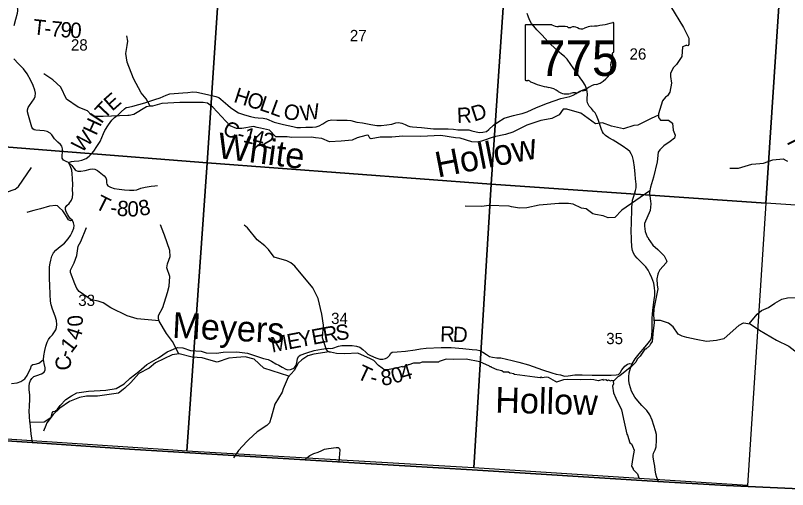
# Model space of a CAD drawing. Extents: x 1878108 to 2183446, y 146837 to 508383.
# Drawn here: x 1990241 to 2005354, y 246607 to 255890 of the extents above; entities that cross this region are included whole.
import ezdxf

# ---------------------------------------------------------------- set-up
doc = ezdxf.new("R2010")
doc.units = 0
for name, color, linetype in [('GM_X_Adjacent_County', 7, 'Continuous'), ('GM_X_County', 7, 'Continuous'), ('GM_X_County_Road', 7, 'Continuous'), ('GM_X_County_Road_Text', 7, 'Continuous'), ('GM_X_Minor_River', 7, 'Continuous'), ('GM_X_Minor_River_Text', 7, 'Continuous'), ('GM_X_Section', 7, 'Continuous'), ('GM_X_Section_Text', 7, 'Continuous'), ('GM_X_State_Location', 7, 'Continuous'), ('GM_X_State_Route', 7, 'Continuous'), ('GM_X_State_Shield', 7, 'Continuous'), ('GM_X_Township', 7, 'Continuous'), ('GM_X_Township_Road', 7, 'Continuous'), ('GM_X_Township_Road_Text', 7, 'Continuous'), ('GM_X_Township_ROW', 7, 'Continuous')]:
    doc.layers.add(name, color=color, linetype=linetype)

msp = doc.modelspace()

# ---------------------------------------------------------------- linework, layer by layer
at = {"layer": 'GM_X_Adjacent_County'}
msp.add_lwpolyline([(1977893, 269769), (1977440, 263895), (1977181, 260548), (1976836, 256069), (1976252, 248479), (1977883, 248369), (1982174, 248080), (1982477, 248059), (1987557, 247725), (1990569, 247526), (1992472, 247400), (1995909, 247190), (1996544, 247151), (1999180, 246990), (2002818, 246768), (2004152, 246687), (2005876, 246607)], dxfattribs=at)
at = {"layer": 'GM_X_County'}
msp.add_lwpolyline([(2005876, 246607), (2004152, 246687), (2002818, 246768), (1999180, 246990), (1996544, 247151), (1995909, 247190), (1992472, 247400), (1990569, 247526), (1987557, 247725), (1982477, 248059), (1982174, 248080), (1977883, 248369), (1976252, 248479), (1976836, 256069), (1977181, 260548), (1977440, 263895), (1977893, 269769)], dxfattribs=at)
at = {"layer": 'GM_X_County_Road'}
for points in [[(1990218, 255696), (1990248, 255820), (1990282, 255934), (1990290, 255982), (1990285, 256019), (1990266, 256062), (1990217, 256140)], [(1990574, 247528), (1990552, 247696), (1990527, 247911), (1990525, 247929), (1990514, 248047), (1990512, 248145), (1990514, 248236), (1990522, 248382), (1990522, 248452), (1990510, 248569), (1990507, 248632), (1990517, 248689), (1990533, 248741), (1990560, 248779), (1990601, 248818), (1990657, 248843), (1990751, 248872), (1990803, 248905), (1990822, 248953), (1990824, 248993), (1990805, 249075), (1990788, 249156), (1990797, 249227), (1990814, 249330), (1990837, 249417), (1990865, 249496), (1990887, 249543), (1990920, 249591), (1990969, 249639), (1991009, 249692), (1991030, 249737), (1991043, 249783), (1991049, 249840), (1991043, 249919), (1991020, 250002), (1990966, 250137), (1990940, 250222), (1990927, 250295), (1990923, 250427), (1990916, 250606), (1990911, 250736), (1990905, 250868), (1990910, 250966), (1990919, 251039), (1990932, 251099), (1990955, 251174), (1990988, 251239), (1991031, 251293), (1991084, 251341), (1991144, 251386), (1991200, 251432), (1991271, 251513), (1991317, 251583), (1991353, 251647), (1991384, 251723), (1991390, 251775), (1991381, 251830), (1991357, 251873), (1991309, 251920), (1991269, 251987), (1991233, 252046), (1991219, 252088), (1991224, 252130), (1991250, 252171), (1991291, 252211), (1991338, 252273), (1991360, 252328), (1991365, 252396), (1991361, 252481), (1991363, 252572), (1991361, 252696), (1991353, 252790), (1991345, 252860), (1991322, 252932), (1991281, 253010), (1991233, 253030), (1991184, 253059), (1991158, 253095), (1991153, 253140), (1991162, 253220), (1991164, 253276), (1991147, 253330), (1991122, 253361), (1991073, 253406), (1991008, 253476), (1990954, 253555), (1990922, 253588), (1990862, 253619), (1990805, 253634), (1990719, 253640), (1990638, 253645), (1990605, 253652), (1990580, 253673), (1990565, 253700), (1990547, 253746), (1990522, 253837), (1990497, 253933), (1990479, 254000), (1990478, 254044), (1990490, 254085), (1990518, 254129), (1990610, 254257), (1990627, 254306), (1990632, 254368), (1990619, 254426), (1990586, 254516), (1990544, 254616), (1990469, 254747), (1990397, 254844), (1990302, 254942), (1990213, 255042)], [(1991281, 253010), (1991337, 253032), (1991394, 253038), (1991483, 253041), (1991543, 253057), (1991627, 253089), (1991683, 253136), (1991737, 253186), (1991775, 253234), (1991836, 253323), (1991899, 253423), (1991964, 253577), (1991994, 253638), (1992064, 253749), (1992128, 253841), (1992181, 253890), (1992252, 253943), (1992310, 254002), (1992375, 254060), (1992411, 254085), (1992455, 254097), (1992538, 254112), (1992776, 254180), (1992967, 254243), (1993077, 254277), (1993189, 254328), (1993262, 254353), (1993521, 254377), (1993613, 254384), (1993712, 254395), (1993790, 254386), (1994059, 254328), (1994166, 254302), (1994220, 254282), (1994264, 254250), (1994396, 254132), (1994451, 254088), (1994537, 254028), (1994605, 253980), (1994724, 253942), (1994844, 253909), (1994930, 253892), (1994993, 253885), (1995092, 253882), (1995155, 253868), (1995303, 253803), (1995384, 253778), (1995485, 253752), (1995671, 253716), (1995751, 253699), (1995823, 253698), (1995927, 253702), (1996054, 253701), (1996130, 253709), (1996188, 253727), (1996255, 253768), (1996314, 253809), (1996371, 253833), (1996433, 253848), (1996533, 253841), (1996640, 253837), (1996734, 253837), (1996803, 253831), (1996925, 253802), (1997034, 253787), (1997197, 253753), (1997317, 253737), (1997400, 253733), (1997510, 253746), (1997607, 253764), (1997688, 253786), (1997736, 253793), (1997805, 253782), (1997871, 253757), (1997922, 253731), (1997964, 253713), (1998011, 253706), (1998096, 253703), (1998192, 253694), (1998424, 253667), (1998583, 253667), (1998713, 253668), (1998815, 253661), (1998903, 253651), (1999036, 253649), (1999116, 253649), (1999176, 253634), (1999261, 253609), (1999322, 253601), (1999389, 253603), (1999460, 253621), (1999507, 253656), (1999600, 253741), (1999684, 253802), (1999808, 253876), (1999870, 253900), (1999992, 253934), (2000071, 253949), (2000157, 253968), (2000256, 254003), (2000441, 254085), (2000654, 254174), (2000915, 254262), (2001093, 254305), (2001157, 254327), (2001217, 254363), (2001278, 254399), (2001418, 254458)], [(1990163, 248685), (1990277, 248699), (1990346, 248726), (1990423, 248776), (1990471, 248837), (1990500, 248898), (1990533, 248973), (1990553, 249034), (1990581, 249058), (1990628, 249063), (1990702, 249080), (1990749, 249118), (1990788, 249156)]]:
    msp.add_lwpolyline(points, dxfattribs=at)
at = {"layer": 'GM_X_Minor_River'}
for points in [[(2003064, 256070), (2003318, 255651), (2003421, 255448), (2003424, 255412), (2003424, 255318), (2003401, 255295), (2003383, 255300), (2003382, 255310), (2003298, 255277), (2003287, 255087), (2003182, 254927), (2003120, 254870)], [(1992880, 254111), (1992797, 254260), (1992702, 254375), (1992555, 254655), (1992428, 254973), (1992405, 255146), (1992426, 255301), (1992442, 255385), (1992421, 255493)], [(2003120, 254870), (2003065, 254758), (2003063, 254692), (2003085, 254561), (2003047, 254388), (2003004, 254318), (2002963, 254292), (2002908, 254218), (2002825, 253961), (2002826, 253893), (2002866, 253841), (2003008, 253837), (2003024, 253839), (2003102, 253781), (2003114, 253645), (2003155, 253549), (2003140, 253489), (2003055, 253421), (2002930, 253336), (2002857, 253261), (2002821, 253214), (2002803, 253025), (2002727, 252723), (2002669, 252527), (2002655, 252424), (2002652, 252408), (2002680, 252199), (2002663, 252071), (2002557, 251819), (2002553, 251767), (2002564, 251659), (2002606, 251555), (2002633, 251532), (2002627, 251520), (2002717, 251390), (2002812, 251308), (2002937, 251181), (2002989, 251080), (2002975, 251045), (2002852, 250908), (2002821, 250843), (2002813, 250825), (2002797, 250734), (2002804, 250609), (2002813, 250539), (2002779, 250342), (2002739, 250143), (2002732, 250023), (2002742, 249869), (2002726, 249723), (2002701, 249508), (2002673, 249459), (2002650, 249418), (2002583, 249355), (2002563, 249355), (2002468, 249217), (2002449, 249196), (2002411, 249163), (2002383, 249099), (2002306, 249022), (2002074, 248833), (2002033, 248813), (2001944, 248724), (2001948, 248678), (2001928, 248633), (2001945, 248502), (2001994, 248396), (2002107, 248169), (2002157, 247924), (2002210, 247694), (2002219, 247675), (2002265, 247525), (2002300, 247504), (2002317, 247459), (2002353, 247376), (2002328, 247234), (2002297, 247066), (2002329, 247010), (2002332, 247000), (2002415, 246916), (2002440, 246839)], [(1992880, 254111), (1992808, 254101), (1992557, 253953), (1992467, 253929), (1992439, 253929), (1991959, 253911), (1991799, 253914), (1991723, 253943), (1991654, 254020), (1991472, 254095), (1991240, 254252), (1991127, 254483), (1990976, 254628), (1990797, 254744)], [(2002826, 253940), (2002685, 253870), (2002424, 253745), (2002345, 253734), (2002143, 253670), (2001908, 253720), (2001730, 253788), (2001596, 253767), (2001307, 253976), (2001098, 254035), (2001037, 254055), (2000962, 254054), (2000881, 253945), (2000739, 253872), (2000562, 253840), (2000528, 253834), (2000254, 253740), (1999975, 253602), (1999836, 253557), (1999614, 253514), (1999363, 253427), (1999281, 253408), (1999173, 253418), (1998947, 253485), (1998855, 253494), (1998565, 253539), (1998174, 253520), (1997827, 253529), (1997607, 253508), (1997379, 253506), (1997207, 253477), (1997181, 253489), (1997153, 253539), (1997125, 253549), (1997098, 253537), (1996931, 253494), (1996831, 253450), (1996617, 253427), (1996387, 253416), (1996239, 253479), (1996113, 253495), (1996034, 253509), (1995654, 253503), (1995560, 253515), (1995337, 253512), (1995214, 253645), (1995035, 253685), (1994970, 253698), (1994901, 253713), (1994675, 253678), (1994567, 253677), (1994442, 253726), (1994105, 254097), (1993998, 254170), (1993919, 254186), (1993461, 254185), (1993104, 254165), (1992926, 254117), (1992880, 254111)], [(2004225, 252899), (2004394, 252900), (2004654, 252976), (2004810, 252991), (2004886, 252999), (2005064, 253063), (2005268, 253083), (2005325, 253051), (2005350, 253035)], [(1988530, 251908), (1988686, 251927), (1988788, 251860), (1989013, 251748), (1989161, 251704), (1989326, 251709), (1989504, 251789), (1989667, 251818), (1989820, 252146), (1989903, 252269), (1990067, 252431), (1990239, 252487), (1990301, 252540), (1990557, 252912)], [(2002660, 252459), (2002113, 252077), (2001975, 251935), (2001846, 251928), (2001746, 251965), (2001597, 251993), (2001542, 252007), (2001410, 252104), (2001318, 252119), (2001155, 252192), (2001069, 252206), (2000875, 252211), (2000495, 252177), (2000252, 252121), (2000107, 252119), (1999948, 252142), (1999903, 252157), (1999508, 252168), (1999372, 252151), (1999045, 252157)], [(1993440, 249262), (1993314, 249504), (1993196, 249661), (1993056, 249906), (1993039, 249951), (1993043, 250018), (1993124, 250171), (1993219, 250466), (1993253, 250589), (1993266, 250777), (1993205, 250946), (1993219, 251029), (1993271, 251169), (1993265, 251290), (1993159, 251587), (1993145, 251618), (1993082, 251793)], [(1996379, 249304), (1996363, 249301), (1996321, 249364), (1996252, 249580), (1996268, 249824), (1996241, 250043), (1996166, 250350), (1996063, 250558), (1995713, 250984), (1995630, 251044), (1995551, 251086), (1995303, 251159), (1995193, 251309), (1995123, 251376), (1994972, 251497), (1994783, 251729), (1994719, 251786)], [(1993054, 249911), (1992627, 249947), (1992426, 250007), (1992107, 250162), (1991959, 250260), (1991859, 250293), (1991724, 250325), (1991488, 250483), (1991444, 250541), (1991402, 250634), (1991319, 250855), (1991322, 250905), (1991392, 251043), (1991442, 251187), (1991469, 251374), (1991523, 251463), (1991634, 251735)], [(2004600, 249855), (2004761, 250044), (2004843, 250110), (2004983, 250172), (2005107, 250254), (2005245, 250334), (2005352, 250360), (2005727, 250369), (2005915, 250391), (2006037, 250463), (2006190, 250492), (2006300, 250501), (2006455, 250486)], [(2004109, 249556), (2003962, 249523), (2003768, 249506), (2003568, 249548), (2003383, 249583), (2003289, 249610), (2003213, 249651), (2003114, 249792), (2003025, 249863), (2002868, 249916), (2002735, 249919)], [(2004105, 249555), (2004409, 249825), (2004489, 249871), (2004624, 249852), (2004802, 249728), (2005137, 249531), (2005381, 249417), (2005496, 249321), (2005603, 249219), (2005767, 248927), (2005888, 248621), (2005903, 248592), (2006079, 248486), (2006325, 248426), (2006334, 248470)], [(1995593, 248826), (1995100, 248986), (1994915, 249158), (1994739, 249206), (1994568, 249192), (1994420, 249177), (1994190, 249101), (1994028, 249146), (1993897, 249187), (1993703, 249202), (1993444, 249262), (1993308, 249245), (1992980, 249091), (1992860, 248986), (1992658, 248877), (1992503, 248701), (1992385, 248592), (1992352, 248566), (1992256, 248492), (1991848, 248434), (1991634, 248436), (1991493, 248411), (1991301, 248330), (1991109, 248198), (1990978, 248074), (1990858, 247912), (1990837, 247859), (1990793, 247749)], [(1996379, 249304), (1996081, 249257), (1995966, 249223), (1995844, 249145), (1995774, 249081), (1995694, 248940), (1995582, 248805), (1995480, 248578), (1995460, 248515), (1995319, 248280), (1995247, 248021), (1995214, 247915), (1995160, 247860), (1994973, 247738), (1994807, 247584), (1994769, 247545), (1994610, 247372), (1994508, 247231)], [(2001952, 248733), (2001910, 248741), (2001904, 248730), (2001849, 248748), (2001828, 248737), (2001797, 248754), (2001759, 248748), (2001743, 248746), (2001743, 248760), (2001644, 248738), (2001565, 248754), (2001491, 248765), (2001303, 248754), (2001047, 248761), (2000969, 248756), (2000831, 248712), (2000814, 248721), (2000677, 248804), (2000631, 248810), (2000549, 248796), (2000531, 248808), (2000512, 248795), (2000407, 248807), (2000115, 248847), (2000005, 248858), (2000004, 248874), (1999916, 248886), (1999893, 248907), (1999841, 248907), (1999793, 248907), (1999764, 248934), (1999671, 248950), (1999569, 248998), (1999553, 249011), (1999529, 249008), (1999520, 249024), (1999329, 249110), (1999063, 249163), (1998813, 249151), (1998675, 249159), (1998533, 249115), (1998521, 249101), (1998201, 249100), (1998150, 249085), (1998034, 249081), (1997943, 249051), (1997931, 249048), (1997823, 249006), (1997811, 249014), (1997698, 248987), (1997514, 248948), (1997453, 248955), (1997420, 248984), (1997346, 249036), (1997254, 249131), (1997191, 249168), (1996944, 249280), (1996691, 249267), (1996523, 249270), (1996405, 249299), (1996389, 249299), (1996379, 249304)]]:
    msp.add_lwpolyline(points, dxfattribs=at)
at = {"layer": 'GM_X_Section'}
for points in [[(1989093, 258913), (1994358, 258494), (1993994, 253007), (1988704, 253421)], [(1994358, 258494), (1999934, 258166), (1999552, 252587), (1993994, 253007)], [(1999934, 258166), (2005300, 257851), (2004931, 252213), (1999552, 252587)], [(2005300, 257851), (2010764, 257513), (2010715, 256786), (2010387, 251846), (2004931, 252213)], [(1988704, 253421), (1993994, 253007), (1993597, 247359), (1993229, 247382), (1988286, 247710)], [(1993994, 253007), (1999552, 252587), (1999212, 247031), (1998869, 247051), (1993597, 247359)], [(1999552, 252587), (2004931, 252213), (2004567, 246687), (1999212, 247031)]]:
    msp.add_lwpolyline(points, close=True, dxfattribs=at)
at = {"layer": 'GM_X_State_Route'}
for points in [[(2002603, 249443), (2002654, 249504), (2002671, 249535), (2002689, 249577), (2002699, 249631), (2002703, 249719), (2002702, 249828), (2002705, 249959), (2002709, 250048), (2002722, 250174), (2002742, 250322), (2002754, 250405), (2002758, 250493), (2002753, 250557), (2002736, 250648), (2002696, 250750), (2002661, 250835), (2002623, 250902), (2002577, 250966), (2002521, 251025), (2002411, 251137), (2002366, 251189), (2002336, 251236), (2002318, 251288), (2002308, 251360), (2002298, 251497), (2002295, 251694), (2002297, 251808), (2002304, 252120), (2002310, 252206), (2002322, 252276), (2002343, 252349), (2002380, 252464), (2002388, 252515), (2002388, 252584), (2002379, 252691), (2002369, 252780), (2002356, 252918), (2002338, 253048), (2002319, 253128), (2002296, 253183), (2002265, 253227), (2002228, 253261), (2002116, 253337), (2001939, 253447), (2001856, 253497), (2001790, 253540), (2001753, 253579), (2001733, 253610), (2001710, 253656), (2001685, 253733), (2001652, 253835), (2001617, 253930), (2001586, 253980), (2001558, 254019), (2001517, 254066), (2001470, 254116), (2001455, 254142), (2001436, 254176), (2001431, 254219), (2001431, 254264), (2001438, 254350), (2001434, 254399), (2001418, 254458), (2001390, 254526), (2001345, 254596), (2001296, 254671), (2001249, 254732), (2001114, 254928), (2001043, 255032), (2000990, 255084), (2000928, 255132), (2000838, 255210), (2000668, 255374), (2000542, 255508), (2000447, 255608), (2000387, 255677), (2000345, 255733), (2000305, 255806), (2000274, 255876), (2000260, 255930)], [(2002503, 248253), (2002424, 248344), (2002367, 248416), (2002302, 248532), (2002279, 248597), (2002260, 248665), (2002250, 248737), (2002246, 248816), (2002255, 248894), (2002278, 248982), (2002312, 249071), (2002371, 249166), (2002447, 249267), (2002563, 249395), (2002603, 249443)], [(2002829, 246766), (2002797, 246841), (2002773, 246906), (2002763, 246990), (2002755, 247067), (2002744, 247129), (2002721, 247240), (2002721, 247279), (2002733, 247322), (2002760, 247383), (2002783, 247444), (2002787, 247571), (2002786, 247683), (2002770, 247757), (2002704, 247967), (2002660, 248069), (2002597, 248152), (2002527, 248225), (2002503, 248253)]]:
    msp.add_lwpolyline(points, dxfattribs=at)
at = {"layer": 'GM_X_State_Shield'}
for p, q in [((2001957, 255180), (2001957, 255733)), ((2000217, 255688), (2000217, 254632)), ((2000743, 255707), (2000234, 255707)), ((2001957, 255180), (2001957, 255180))]:
    msp.add_line(p, q, dxfattribs=at)
for centre, major_axis, start_param, end_param in [((2001337, 257147), (1845, 0), 4.814394, 5.042369), ((2001937, 255735), (19.4, 0), 6.141152, 7.989035), ((2000236, 255691), (20.2, 0), 1.712693, 3.28349), ((2000865, 255829), (196, 0), 4.042523, 4.731795), ((2000929, 255113), (702, 0), 1.404758, 1.657858), ((2001089, 255696), (56.4, 0), 3.836095, 5.185415), ((2001172, 255574), (117, 0), 0.950623, 2.079405), ((2001323, 255742), (141, 0), 4.081561, 5.145723), ((2001572, 255384), (371, 0), 1.699011, 2.107814), ((2001952, 255140), (30, 0), 1.883978, 3.671073), ((2001761, 255070), (180, 0), 5.934695, 6.695948), ((2001936, 255178), (20.7, 0), 5.05454, 6.418171), ((2002026, 254949), (131, 0), 2.387724, 3.262537), ((2001440, 254878), (462, 0), 5.101752, 6.440018), ((2000237, 254630), (20.3, 0), 3.00124, 4.508301), ((2000240, 254738), (155, 0), 4.665946, 4.897461), ((2000271, 254571), (56, 0), 0.519207, 1.627899), ((2000978, 255520), (1333, 0), 4.195997, 4.488961), ((2001635, 254335), (253, 0), 1.647645, 2.488434), ((2000581, 254157), (417, 0), 0.823519, 1.323587), ((2001032, 254566), (265, 0), 4.026481, 4.996735), ((2001185, 254200), (217, 0), 1.495662, 1.94098), ((2001204, 254487), (141, 0), 4.691044, 5.507374), ((2001331, 254384), (39.7, 0), 1.147584, 2.315152), ((2001315, 254529), (149, 0), 4.937069, 5.64225)]:
    msp.add_ellipse(centre, major_axis=major_axis, ratio=0.8, start_param=start_param, end_param=end_param, dxfattribs=at)
at = {"layer": 'GM_X_Township'}
msp.add_lwpolyline([(2005876, 246607), (2004152, 246687), (2002818, 246768), (1999180, 246990), (1996544, 247151), (1995909, 247190), (1992472, 247400), (1990569, 247526), (1987557, 247725), (1982477, 248059), (1982174, 248080), (1977883, 248369), (1976252, 248479), (1976836, 256069), (1977181, 260548), (1977440, 263895), (1977893, 269769)], dxfattribs=at)
at = {"layer": 'GM_X_Township_Road'}
for points in [[(1991281, 253010), (1991345, 252950), (1991387, 252903), (1991412, 252865), (1991432, 252851), (1991461, 252841), (1991520, 252839), (1991606, 252855), (1991704, 252879), (1991751, 252886), (1991796, 252882), (1991845, 252856), (1991915, 252799), (1991980, 252750), (1992011, 252711), (1992024, 252673), (1992023, 252614), (1992030, 252585), (1992053, 252555), (1992103, 252529), (1992177, 252503), (1992270, 252488), (1992375, 252475), (1992472, 252472), (1992558, 252466), (1992617, 252476), (1992693, 252505), (1992780, 252527), (1992895, 252547), (1992967, 252554), (1993022, 252562)], [(1991357, 251873), (1991318, 251867), (1991283, 251886), (1991258, 251923), (1991224, 251989), (1991196, 252028), (1991168, 252063), (1991097, 252132), (1991065, 252160), (1991030, 252169), (1990910, 252154), (1990730, 252106), (1990604, 252071), (1990487, 252036), (1990464, 252031)], [(1995189, 249152), (1995252, 249123), (1995336, 249070), (1995395, 249040), (1995464, 249005), (1995533, 248964), (1995574, 248950), (1995627, 248959), (1995678, 248976), (1995713, 249002), (1995739, 249044), (1995752, 249093), (1995763, 249168), (1995782, 249211), (1995813, 249240), (1995948, 249287), (1996088, 249327), (1996234, 249359), (1996362, 249377), (1996402, 249369), (1996457, 249373), (1996565, 249415), (1996631, 249428), (1996750, 249429), (1996833, 249430), (1996915, 249415), (1996983, 249394), (1997043, 249349), (1997098, 249295), (1997142, 249256), (1997189, 249229), (1997297, 249183), (1997371, 249160), (1997432, 249158), (1997485, 249170), (1997525, 249191), (1997565, 249235), (1997589, 249280), (1997613, 249296), (1997710, 249304), (1997879, 249318), (1998065, 249344), (1998171, 249365), (1998282, 249377), (1998571, 249388), (1998659, 249388), (1998772, 249388), (1999000, 249370), (1999182, 249352), (1999274, 249346), (1999331, 249327), (1999391, 249298), (1999460, 249249), (1999523, 249212), (1999577, 249197), (1999662, 249189), (1999740, 249183), (1999965, 249131), (2000094, 249099), (2000283, 249046), (2000555, 248949), (2000741, 248890), (2000823, 248867), (2000911, 248852), (2000991, 248829), (2001059, 248832), (2001193, 248851), (2001337, 248855), (2001533, 248846), (2001693, 248846), (2001899, 248849), (2001997, 248851), (2002043, 248862), (2002078, 248895), (2002112, 248954), (2002168, 249026), (2002220, 249063), (2002266, 249074), (2002312, 249071)]]:
    msp.add_lwpolyline(points, dxfattribs=at)
at = {"layer": 'GM_X_Township_ROW'}
for points in [[(1990525, 247929), (1990801, 247931), (1990876, 247977), (1990938, 248024), (1990962, 248106), (1990977, 248138), (1991017, 248145), (1991067, 248182), (1991115, 248250), (1991226, 248373), (1991336, 248443), (1991445, 248502), (1991674, 248532), (1992009, 248553), (1992212, 248585), (1992371, 248676), (1992488, 248791), (1992658, 248919), (1992814, 249058), (1993044, 249188), (1993214, 249303), (1993414, 249388), (1993518, 249383), (1993671, 249331), (1993879, 249318), (1993977, 249284), (1994176, 249280), (1994306, 249300), (1994577, 249303), (1994785, 249279), (1995097, 249174), (1995188, 249152), (1995189, 249152)], [(1995909, 247190), (1995943, 247231), (1996004, 247276), (1996081, 247314), (1996166, 247340), (1996240, 247372), (1996289, 247397), (1996371, 247413), (1996518, 247429), (1996558, 247428), (1996579, 247415), (1996588, 247387), (1996572, 247151)]]:
    msp.add_lwpolyline(points, dxfattribs=at)

# ---------------------------------------------------------------- texts
at = {"layer": 'GM_X_County_Road_Text'}
for s, rotation, p in [('E', 41.4978, (1992135, 254003)), ('H', 342.3363, (1994497, 254200)), ('O', 342.3156, (1994749, 254120)), ('T', 46.8458, (1991987, 253845)), ('L', 341.5075, (1994999, 254040)), ('L', 339.8199, (1995210, 253969)), ('O', 348.72, (1995470, 253878)), ('W', 7.8027, (1995837, 253823)), ('R', 2.5983, (1998888, 253782)), ('D', 18.283, (1999221, 253809)), ('I', 56.1876, (1991926, 253753)), ('H', 65.316, (1991822, 253524)), ('C', 332.9436, (1994273, 253584)), ('W', 48.1552, (1991538, 253184)), ('1', 345.7536, (1994683, 253416)), ('4', 345.9352, (1994863, 253370)), ('2', 346.0982, (1995043, 253325)), ('-', 346.4448, (1994564, 253445)), ('0', 94.0568, (1991569, 249810)), ('4', 72.4599, (1991499, 249511)), ('1', 52.4208, (1991333, 249264)), ('C', 95.9941, (1991344, 248956)), ('-', 75.3333, (1991316, 249173))]:
    msp.add_text(s, height=300, rotation=rotation, dxfattribs=at).set_placement(p)
at = {"layer": 'GM_X_Minor_River_Text'}
for s, rotation, p in [('White', 352.4434, (1994173, 253103)), ('Hollow', 11.0174, (1998509, 252714)), ('Meyers', 357.09, (1993303, 249581)), ('Hollow', 358.5386, (1999628, 248115))]:
    msp.add_text(s, height=500, rotation=rotation, dxfattribs=at).set_placement(p)
at = {"layer": 'GM_X_Section_Text'}
for s, p in [('27', (1996787, 255386)), ('28', (1991327, 255203)), ('26', (2002261, 255025)), ('33', (1991470, 250202)), ('34', (1996420, 249848)), ('35', (2001805, 249454))]:
    msp.add_text(s, height=221, rotation=0, dxfattribs=at).set_placement(p)
at = {"layer": 'GM_X_State_Location'}
msp.add_text('775', height=1, rotation=0, dxfattribs=at).set_placement((2000714, 255017))
for s in ['s', 'r']:
    msp.add_text(s, height=1, dxfattribs=at).set_placement((2001067, 255090))
at = {"layer": 'GM_X_State_Shield'}
msp.add_text('775', height=696.1, dxfattribs=at).set_placement((2000489, 254706))
at = {"layer": 'GM_X_Township_Road_Text'}
for s, rotation, p in [('T', 353.8297, (1990573, 255523)), ('7', 354.7423, (1990924, 255486)), ('9', 355.8667, (1991114, 255468)), ('0', 357.4678, (1991308, 255454)), ('-', 354.0587, (1990798, 255499)), ('T', 296.6369, (2005300, 253476)), ('T', 333.4829, (1991781, 252121)), ('8', 354.1882, (1992217, 251973)), ('0', 359.6843, (1992432, 251953)), ('8', 12.1249, (1992687, 251959)), ('-', 352.8741, (1992087, 251989)), ('R', 10.138, (1996286, 249482)), ('S', 6.2009, (1996523, 249525)), ('E', 10.7577, (1995586, 249349)), ('Y', 10.7598, (1995807, 249391)), ('E', 10.7556, (1996066, 249440)), ('R', 359.0574, (1998552, 249506)), ('D', 356.2343, (1998795, 249502)), ('M', 10.7596, (1995266, 249288)), ('T', 335.0671, (1996906, 248792)), ('4', 16.706, (1997822, 248730)), ('8', 8.3458, (1997414, 248638)), ('0', 17.1825, (1997646, 248676)), ('-', 344.7249, (1997162, 248679))]:
    msp.add_text(s, height=300, rotation=rotation, dxfattribs=at).set_placement(p)

doc.saveas('drawing.dxf')
